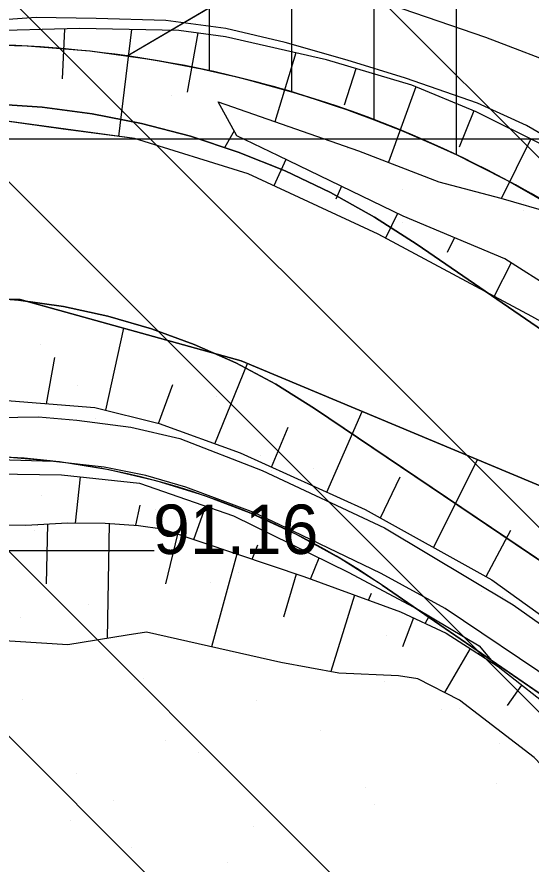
# Model space of a CAD drawing. Extents: x 417995 to 421451, y 4454518 to 4458015.
# Drawn here: x 420865.8 to 420928.2, y 4456968.8 to 4457071.7 of the extents above; entities that cross this region are included whole.
import ezdxf

# ---------------------------------------------------------------- set-up
doc = ezdxf.new("R2010")
doc.units = 0
for name, color, linetype in [('ADAKENARI', 7, 'Continuous'), ('Default', 7, 'Continuous'), ('Hid_Dere_Sulu_Yat_Gen', 7, 'Continuous'), ('PL_AYA_BOLGE_PARKI', 7, 'Continuous'), ('PL_AYA_PARK_DINLENME', 7, 'Continuous'), ('PL_KON_MEV_250', 7, 'Continuous'), ('PL_TA_K_DERE', 7, 'Continuous'), ('Sev_Sevalti', 7, 'Continuous'), ('Sev_Sevustu', 7, 'Continuous'), ('Sev_Tarama', 7, 'Continuous'), ('SN_TR_SIVILASMA', 7, 'Continuous'), ('SN_TR_TASKIN', 7, 'Continuous'), ('TR_ORTAYOGUNKONUT', 7, 'Continuous'), ('TR_PARKALANI', 7, 'Continuous'), ('Y_Kot_Noktasi', 7, 'Continuous'), ('Yol_Sose', 7, 'Continuous')]:
    doc.layers.add(name, color=color, linetype=linetype)

# ---------------------------------------------------------------- blocks, each defined once
blk = doc.blocks.new('POINT_DISPLAY')
at = {"layer": 'Default'}
blk.add_line((0, 0), (0, 0), dxfattribs=at)

msp = doc.modelspace()

# ---------------------------------------------------------------- linework, layer by layer
at = {"layer": 'ADAKENARI'}
for p, q in [((420879.18, 4457066.99), (421082.81, 4457186.72)), ((420862.71, 4457061.18), (420868.82, 4457060.76)), ((420868.82, 4457060.76), (420874.9, 4457059.96)), ((420874.9, 4457059.96), (420880.91, 4457058.78)), ((420880.91, 4457058.78), (420886.84, 4457057.22)), ((420886.84, 4457057.22), (420892.66, 4457055.3)), ((420892.66, 4457055.3), (420898.35, 4457053.01)), ((420898.35, 4457053.01), (420903.88, 4457050.38)), ((420903.88, 4457050.38), (420909.23, 4457047.4)), ((420909.23, 4457047.4), (420914.39, 4457044.09)), ((420914.39, 4457044.09), (421171.91, 4456867.37)), ((420865.94, 4457037.33), (420860.42, 4457037.74)), ((420871.41, 4457036.54), (420865.94, 4457037.33)), ((420876.81, 4457035.38), (420871.41, 4457036.54)), ((420882.12, 4457033.84), (420876.81, 4457035.38)), ((420887.31, 4457031.94), (420882.12, 4457033.84)), ((420892.36, 4457029.68), (420887.31, 4457031.94)), ((420897.24, 4457027.09), (420892.36, 4457029.68)), ((420901.93, 4457024.15), (420897.24, 4457027.09)), ((420956.05, 4456987.65), (420901.93, 4457024.15)), ((420910.15, 4457002.67), (421151.42, 4456836.67))]:
    msp.add_line(p, q, dxfattribs=at)
for radius, start, end in [(139.16, 81.9174, 121.5978), (139.16, 55.4707, 81.9174), (89.16, 55.4707, 121.5978)]:
    msp.add_arc((420859.62, 4456929.21), radius, start, end, dxfattribs=at)
at = {"layer": 'Hid_Dere_Sulu_Yat_Gen'}
for points in [[(421071.86, 4456937.09), (421055.54, 4456950.03), (421044.59, 4456956.15), (421008.21, 4456981.73), (420990.86, 4456991.15), (420985.26, 4456996.5), (420974.64, 4457005.14), (420954.83, 4457019.58), (420940.97, 4457028.27), (420928.33, 4457035.34), (420909.68, 4457045.32), (420893.85, 4457052.65), (420880.07, 4457056.94), (420871.4, 4457058.1), (420861.54, 4457059.45), (420856.56, 4457059.29), (420847.39, 4457057.59), (420831.07, 4457053.67), (420806.42, 4457041.58), (420798.07, 4457036.42), (420793.66, 4457034.11)], [(421057.44, 4456918.03), (421017.72, 4456948.46), (420979.99, 4456979.11), (420945.49, 4457006.83), (420930.59, 4457014.21), (420893.01, 4457029.94), (420866.15, 4457037.41), (420856.99, 4457037.59), (420844.49, 4457036.01), (420820.96, 4457029.35), (420800.44, 4457019.17)]]:
    msp.add_lwpolyline(points, dxfattribs=at)
at = {"layer": 'PL_AYA_BOLGE_PARKI'}
msp.add_lwpolyline([(420999.98, 4456940.86), (420910.15, 4457002.67), (420905.05, 4457005.93), (420899.75, 4457008.83), (420894.25, 4457011.37), (420888.6, 4457013.53), (420882.81, 4457015.3), (420876.92, 4457016.68), (420870.95, 4457017.65), (420864.92, 4457018.21), (420858.87, 4457018.37), (420852.82, 4457018.11), (420846.81, 4457017.45), (420840.85, 4457016.38), (420834.98, 4457014.9), (420829.23, 4457013.03), (420823.61, 4457010.78), (420818.16, 4457008.15), (420812.9, 4457005.15), (420547.79, 4456842.07)], dxfattribs=at)
at = {"layer": 'PL_AYA_PARK_DINLENME'}
for points in [[(421082.79, 4456944.58), (420938.5, 4457043.86), (420932.08, 4457048.02), (420925.44, 4457051.82), (420918.61, 4457055.25), (420911.6, 4457058.3), (420904.43, 4457060.96), (420897.12, 4457063.22), (420889.7, 4457065.08), (420882.2, 4457066.53), (420874.62, 4457067.56), (420867, 4457068.18), (420859.35, 4457068.37), (420851.71, 4457068.15), (420844.09, 4457067.5), (420836.52, 4457066.44), (420829.01, 4457064.97), (420821.6, 4457063.08), (420814.31, 4457060.79), (420807.15, 4457058.1), (420800.15, 4457055.02), (420793.32, 4457051.57), (420786.7, 4457047.74), (420553.14, 4456904.06)], [(420630.95, 4456928.5), (420804.7, 4457044.74), (420809.9, 4457047.99), (420815.29, 4457050.9), (420820.85, 4457053.47), (420826.56, 4457055.69), (420832.4, 4457057.54), (420838.35, 4457059.03), (420844.38, 4457060.14), (420850.46, 4457060.87), (420856.58, 4457061.22), (420862.71, 4457061.18), (420868.82, 4457060.76), (420874.9, 4457059.96), (420880.91, 4457058.78), (420886.84, 4457057.22), (420892.66, 4457055.3), (420898.35, 4457053.01), (420903.88, 4457050.38), (420909.23, 4457047.4), (420914.39, 4457044.09), (421171.91, 4456867.37), (421285.4, 4456820.57)], [(420739.37, 4456975.79), (420813.26, 4457024.59), (420817.98, 4457027.47), (420822.88, 4457030.02), (420827.95, 4457032.23), (420833.16, 4457034.08), (420838.48, 4457035.56), (420843.9, 4457036.68), (420849.38, 4457037.41), (420854.9, 4457037.77), (420860.42, 4457037.74), (420865.94, 4457037.33), (420871.41, 4457036.54), (420876.81, 4457035.38), (420882.12, 4457033.84), (420887.31, 4457031.94), (420892.36, 4457029.68), (420897.24, 4457027.09), (420901.93, 4457024.15), (420956.05, 4456987.65), (420971.35, 4456982.36), (421020.78, 4456946.46), (421144.37, 4456851.12)], [(421151.42, 4456836.67), (420910.15, 4457002.67), (420905.05, 4457005.93), (420899.75, 4457008.83), (420894.25, 4457011.37), (420888.6, 4457013.53), (420882.81, 4457015.3), (420876.92, 4457016.68), (420870.95, 4457017.65), (420864.92, 4457018.21), (420858.87, 4457018.37), (420852.82, 4457018.11), (420846.81, 4457017.45), (420840.85, 4457016.38), (420834.98, 4457014.9), (420829.23, 4457013.03), (420823.61, 4457010.78), (420818.16, 4457008.15), (420812.9, 4457005.15), (420547.79, 4456842.07)]]:
    msp.add_lwpolyline(points, dxfattribs=at)
at = {"layer": 'PL_KON_MEV_250'}
msp.add_lwpolyline([(420879.18, 4457066.99), (421082.81, 4457186.72), (421168.99, 4457042.41), (421087.91, 4456941.06), (421082.79, 4456944.58), (420938.49, 4457043.86), (420938.5, 4457043.86), (420932.51, 4457047.75), (420926.34, 4457051.33), (420919.99, 4457054.59), (420913.49, 4457057.52), (420906.84, 4457060.12), (420900.07, 4457062.36), (420893.19, 4457064.26), (420886.22, 4457065.81)], close=True, dxfattribs=at)
at = {"layer": 'PL_TA_K_DERE'}
for points in [[(421285.4, 4456820.57), (421171.91, 4456867.37), (420914.39, 4457044.09), (420909.23, 4457047.4), (420903.88, 4457050.38), (420898.35, 4457053.01), (420892.66, 4457055.3), (420886.84, 4457057.22), (420880.91, 4457058.78), (420874.9, 4457059.96), (420868.82, 4457060.76), (420862.71, 4457061.18), (420856.58, 4457061.22), (420850.46, 4457060.87), (420844.38, 4457060.14), (420838.35, 4457059.03), (420832.4, 4457057.54), (420826.56, 4457055.69), (420820.85, 4457053.47), (420815.29, 4457050.9), (420809.9, 4457047.99), (420804.7, 4457044.74), (420630.95, 4456928.5)], [(420739.37, 4456975.79), (420813.26, 4457024.59), (420817.98, 4457027.47), (420822.88, 4457030.02), (420827.95, 4457032.23), (420833.16, 4457034.08), (420838.48, 4457035.56), (420843.9, 4457036.68), (420849.38, 4457037.41), (420854.9, 4457037.77), (420860.42, 4457037.74), (420865.94, 4457037.33), (420871.41, 4457036.54), (420876.81, 4457035.38), (420882.12, 4457033.84), (420887.31, 4457031.94), (420892.36, 4457029.68), (420897.24, 4457027.09), (420901.93, 4457024.15), (420956.05, 4456987.65), (420971.35, 4456982.36), (421020.78, 4456946.46), (421144.37, 4456851.12)]]:
    msp.add_lwpolyline(points, dxfattribs=at)
at = {"layer": 'Sev_Sevalti'}
for points in [[(420890.2, 4457061.41), (420907.29, 4457055.45), (420917.04, 4457051.71), (420924.58, 4457049.72), (420931.02, 4457047.85), (420940.25, 4457041.59), (420950.67, 4457034.82), (420961.32, 4457025.32), (420970.38, 4457017.54), (420979.99, 4457010.61), (420989.22, 4457003.07), (420989.79, 4457002.13), (420989.35, 4457000.93), (420988.9, 4456999.46)], [(421071.86, 4456937.09), (421055.54, 4456950.03), (421044.59, 4456956.15), (421008.21, 4456981.73), (420990.86, 4456991.15), (420985.26, 4456996.5), (420974.64, 4457005.14), (420954.83, 4457019.58), (420940.97, 4457028.27), (420928.33, 4457035.34), (420909.68, 4457045.32), (420893.85, 4457052.65), (420880.07, 4457056.94), (420861.54, 4457059.45), (420856.56, 4457059.29), (420847.39, 4457057.59), (420831.07, 4457053.67), (420806.42, 4457041.58), (420798.07, 4457036.42), (420793.66, 4457034.11)], [(420793.45, 4457014.56), (420800.44, 4457019.17), (420820.96, 4457029.35), (420844.49, 4457036.01), (420856.99, 4457037.59), (420866.15, 4457037.41), (420893.01, 4457029.94), (420930.59, 4457014.21), (420945.49, 4457006.83), (420979.99, 4456979.11), (421017.72, 4456948.46), (421057.44, 4456918.03)], [(420838.64, 4457008.05), (420843.67, 4457011.56), (420846.31, 4457012.96), (420857.41, 4457015.79), (420860.45, 4457016.23), (420871.17, 4457016.1), (420880.65, 4457015.09), (420892.1, 4457011.12), (420906.08, 4457004.2), (420914.51, 4456999.71), (420921.93, 4456995.32), (420923.83, 4456993.04)], [(420967.8, 4456954.25), (420962.7, 4456956.98), (420958.84, 4456959.31), (420950.24, 4456961.53), (420946.1, 4456962.52), (420945.14, 4456962.99), (420937.49, 4456972.47), (420928.63, 4456981.75), (420919.54, 4456988.7), (420914.5, 4456991.3), (420912.12, 4456991.64), (420904.88, 4456992), (420897.84, 4456993.29), (420881.52, 4456996.97), (420879.16, 4456996.61), (420871.96, 4456995.43), (420859.1, 4456996.22), (420849.13, 4456999.18), (420846.83, 4457000.67), (420840.3, 4457001.88), (420835.28, 4457002.7), (420821.28, 4457005.06)]]:
    msp.add_lwpolyline(points, dxfattribs=at)
at = {"layer": 'Sev_Sevustu'}
for points in [[(421043.83, 4456971.85), (421028.78, 4456984.46), (421007.44, 4457000.53), (420983.61, 4457017.43), (420953.67, 4457041.11), (420935.83, 4457052.67), (420929.96, 4457056.03), (420921.57, 4457060.18), (420913.76, 4457063.43), (420903.37, 4457066.5), (420891.1, 4457069.32), (420885.45, 4457070.1), (420873.37, 4457070.31), (420861.22, 4457069.99), (420849.61, 4457068.21), (420835.33, 4457065.29), (420818.76, 4457059.08), (420809.95, 4457055.19), (420804.84, 4457053.29), (420794.06, 4457045.81), (420793.78, 4457045.65)], [(420988.9, 4456999.46), (420977.22, 4457009.22), (420969.84, 4457012.23), (420960.47, 4457019.45), (420947.04, 4457028.9), (420937.29, 4457034.54), (420925.06, 4457042.33), (420912.7, 4457047.52), (420897.56, 4457054.86), (420892.5, 4457057.29), (420890.2, 4457061.41)], [(420793.31, 4457000.63), (420796.24, 4457002.95), (420807.72, 4457013.68), (420808.62, 4457014.58), (420819.15, 4457020.41), (420821.45, 4457021.26), (420834.03, 4457023.39), (420848.33, 4457024.91), (420861.97, 4457025.3), (420875.24, 4457024.26), (420883.04, 4457022.32), (420892.89, 4457018.74), (420908.1, 4457011.86), (420923.49, 4457003.33), (420939.82, 4456991.59), (420956.27, 4456979.21), (420985.41, 4456956.74), (421019.83, 4456933.51), (421048.61, 4456914.34), (421051.47, 4456914.26), (421057.44, 4456918.03)], [(420821.28, 4457005.06), (420834.1, 4457007.24), (420842.12, 4457008.66), (420844.65, 4457009.38), (420846.94, 4457010.35), (420853.11, 4457009.83), (420855.25, 4457010.02), (420862.73, 4457010.04), (420866.86, 4457009.95), (420871.91, 4457010.24), (420876.49, 4457010.2), (420880.53, 4457009.93), (420883.4, 4457009.51), (420892.57, 4457006.44), (420900.63, 4457003.71), (420912.39, 4456999.44), (420917.93, 4456996.83), (420924.23, 4456992.78), (420931.59, 4456987.03)]]:
    msp.add_lwpolyline(points, dxfattribs=at)
at = {"layer": 'Sev_Tarama'}
for p, q in [((420871.56, 4457070.26), (420871.26, 4457064.22)), ((420879.69, 4457070.2), (420878.09, 4457057.21)), ((420887.74, 4457069.78), (420886.45, 4457062.57)), ((420899.65, 4457067.36), (420897.11, 4457059)), ((420906.95, 4457065.44), (420905.53, 4457061)), ((420914.26, 4457063.22), (420910.9, 4457054.07)), ((420921.29, 4457060.3), (420919.51, 4457055.92)), ((420892.17, 4457057.89), (420891.01, 4457055.89)), ((420928.2, 4457056.91), (420924.67, 4457049.69)), ((420898.46, 4457054.42), (420896.99, 4457051.2)), ((420905.22, 4457051.15), (420904.5, 4457049.6)), ((420912, 4457047.86), (420910.55, 4457044.85)), ((420918.92, 4457044.91), (420918.04, 4457043.11)), ((420925.84, 4457041.84), (420923.75, 4457037.79)), ((420876.57, 4457023.93), (420878.75, 4457033.91)), ((420869.34, 4457024.72), (420870.36, 4457030.34)), ((420889.83, 4457019.85), (420893.78, 4457029.61)), ((420882.98, 4457022.34), (420884.71, 4457027.05)), ((420903.44, 4457013.97), (420907.71, 4457023.79)), ((420896.7, 4457017.02), (420898.72, 4457021.86)), ((420916.39, 4457007.27), (420921.75, 4457017.91)), ((420872.89, 4457010.23), (420873.47, 4457015.85)), ((420909.94, 4457010.84), (420912.35, 4457015.84)), ((420880.21, 4457009.95), (420880.74, 4457012.41)), ((420887.28, 4457008.21), (420888.71, 4457012.3)), ((420869.49, 4457010.1), (420869.32, 4457002.85)), ((420876.96, 4457010.17), (420876.72, 4456996.21)), ((420885.26, 4457008.89), (420883.8, 4457002.84)), ((420922.8, 4457003.71), (420925.78, 4457009.34)), ((420894.35, 4457005.84), (420895.04, 4457007.58)), ((420892.5, 4457006.46), (420889.43, 4456995.19)), ((420901.44, 4457003.42), (420902.49, 4457005.98)), ((420899.68, 4457004.03), (420898.15, 4456998.8)), ((420908.47, 4457000.87), (420908.86, 4457001.69)), ((420906.8, 4457001.47), (420903.92, 4456992.17)), ((420913.95, 4456998.71), (420912.63, 4456995.19)), ((420915.39, 4456998.03), (420915.88, 4456998.9)), ((420920.84, 4456994.96), (420917.74, 4456989.63)), ((420921.84, 4456994.31), (420922.05, 4456994.62)), ((420927.1, 4456990.54), (420925.36, 4456988.06))]:
    msp.add_line(p, q, dxfattribs=at)
at = {"layer": 'SN_TR_SIVILASMA'}
for p, q in [((421284.14, 4456699.66), (420198.29, 4457785.51)), ((421283.68, 4456655.22), (420178.33, 4457760.57)), ((421283.45, 4456633), (420168.35, 4457748.09)), ((421282.98, 4456588.57), (420148.4, 4457723.15)), ((421282.75, 4456566.35), (420138.42, 4457710.68))]:
    msp.add_line(p, q, dxfattribs=at)
at = {"layer": 'SN_TR_TASKIN'}
for p, q in [((420832.43, 4457056.9), (420932.43, 4457056.9)), ((420782.43, 4457006.9), (420882.43, 4457006.9))]:
    msp.add_line(p, q, dxfattribs=at)
at = {"layer": 'TR_ORTAYOGUNKONUT'}
for p, q in [((420919.18, 4457054.96), (420919.18, 4457090.51)), ((420909.18, 4457059.2), (420909.18, 4457084.63)), ((420899.18, 4457062.61), (420899.18, 4457078.75)), ((420889.18, 4457065.15), (420889.18, 4457072.87))]:
    msp.add_line(p, q, dxfattribs=at)
at = {"layer": 'Yol_Sose'}
for points in [[(420949.86, 4457067.28), (420943.59, 4457061.53), (420943.19, 4457061.44), (420943.1, 4457061.47), (420922.75, 4457069.24), (420902.55, 4457076.18), (420902.33, 4457076.67), (420904.15, 4457080.39), (420917.82, 4457089.87), (420940.05, 4457104.02), (420959.76, 4457118.74), (420976.58, 4457131.45), (421002.52, 4457147.83)], [(421073.29, 4456951.94), (421028.43, 4456986.11), (421000.04, 4457007.17), (420981.34, 4457020.84), (420955.18, 4457041.38), (420940.54, 4457051.08), (420927.69, 4457058.54), (420921.75, 4457061.27), (420912.97, 4457064.3), (420905.88, 4457066.48), (420898.36, 4457068.61), (420891.14, 4457070.33), (420883.86, 4457071.31), (420875.38, 4457071.55), (420868.12, 4457071.67), (420860.17, 4457071.09), (420850.26, 4457069.48), (420837.3, 4457067.18)], [(420807.18, 4457004.83), (420814.62, 4457010.16), (420816.98, 4457011.64), (420821.74, 4457014.18), (420824.02, 4457015.41), (420825.54, 4457016.17), (420832.12, 4457017.64), (420847.33, 4457021.1), (420854.6, 4457022.47), (420860.81, 4457023.01), (420868.38, 4457023.15), (420873.06, 4457022.72), (420879.62, 4457021.88), (420885.58, 4457020.51), (420895.55, 4457016.62), (420910.42, 4457009.63), (420926.08, 4457000.29), (420940.73, 4456989.91), (420955.3, 4456978.91), (420961.29, 4456973.59), (420967.15, 4456967.45)], [(420962.48, 4456965.62), (420959.1, 4456968.81), (420948.88, 4456977.26), (420931.29, 4456990.76), (420917.8, 4456999.86), (420910.04, 4457004.11), (420899.32, 4457009.25), (420894.56, 4457011.5), (420886.3, 4457014.59), (420881.43, 4457016.02), (420876.37, 4457017.02), (420870.19, 4457017.7), (420863.54, 4457017.92), (420858.45, 4457017.86), (420853.56, 4457017.2), (420848.1, 4457016.21), (420840.47, 4457013.9), (420829.7, 4457010.87), (420822.89, 4457008.77), (420817.33, 4457006.37), (420809.31, 4457001.72)]]:
    msp.add_lwpolyline(points, dxfattribs=at)

# ---------------------------------------------------------------- block references
at = {"layer": 'TR_PARKALANI', "xscale": 0.1, "yscale": 0.10000000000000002}
for p in [(420884.49, 4457062.14), (420898.68, 4457058.32), (420905.92, 4457055.77), (420896.67, 4457053.85), (420912.59, 4457050.8), (420927.36, 4457049.39), (420927.36, 4457048.19), (420912.58, 4457046.79), (420868.62, 4457031.96), (420873.1, 4457026.95), (420890.05, 4457025.58), (420870.97, 4457024.13), (420875.28, 4457022.98), (420887, 4457019.42), (420895.31, 4457018.46), (420896.71, 4457016.6), (420901.77, 4457016.82), (420868.78, 4457013.56), (420882.63, 4457011.93), (420883.55, 4457010.95), (420868.3, 4457009.94), (420918.14, 4457010.23), (420867.85, 4457009.32), (420903.37, 4457007.62), (420904.06, 4457005.55), (420892.65, 4457004.27), (420889.29, 4457002.95), (420922.26, 4457001.9), (420924.8, 4457001.25), (420874.52, 4457000.34), (420866.18, 4456998.78), (420910.72, 4456996.57), (420895.95, 4456993.97), (420881.18, 4456991.36), (420880.08, 4456991.26), (420910.49, 4456990.97), (420866.4, 4456988.76), (420894.85, 4456988.65), (420917.38, 4456987.59), (420919.6, 4456987.71), (420902.61, 4456984.99), (420883.76, 4456983.75), (420924.4, 4456983.44), (420887.84, 4456982.38), (420873.06, 4456979.78), (420908.1, 4456978.07), (420924.04, 4456978.61), (420877.48, 4456976.48), (420909.27, 4456976.01), (420872.27, 4456974.11), (420894.5, 4456973.4), (420879.72, 4456970.8), (420891.38, 4456968.95)]:
    msp.add_blockref('POINT_DISPLAY', p, dxfattribs=at)

# ---------------------------------------------------------------- texts
at = {"layer": 'Y_Kot_Noktasi'}
msp.add_text('91.16', height=6, dxfattribs=at).set_placement((420882.32, 4457006.47))

doc.saveas('drawing.dxf')
